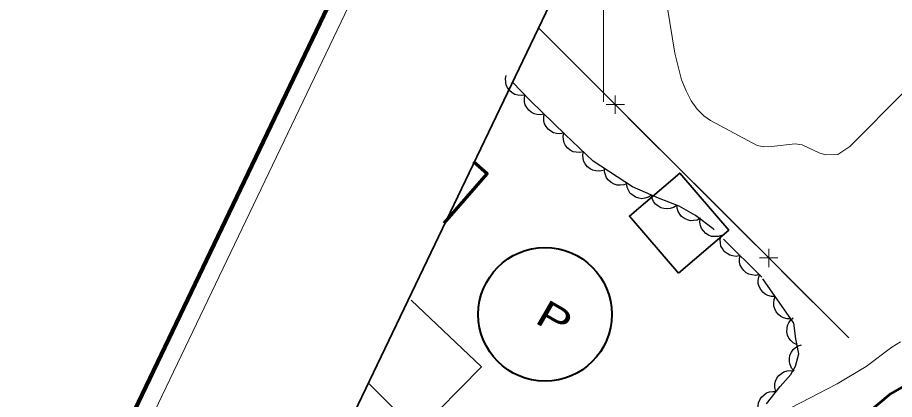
# Model space of a CAD drawing. Extents: x 355726 to 357533, y 5103782 to 5105258.
# Drawn here: x 355767.6 to 355816.1, y 5104566.19 to 5104587.31 of the extents above; entities that cross this region are included whole.
import ezdxf

# ---------------------------------------------------------------- set-up
doc = ezdxf.new("R2010")
doc.units = 0
doc.header["$LTSCALE"] = 0.6
doc.linetypes.add('DOT_DASHED', pattern=[7.7, 5, -1.2, 0.3, -1.2])
doc.linetypes.add('LONG_DASHED', pattern=[7.5, 6, -1.5])
for name, color, linetype, lineweight in [('1', 7, 'LONG_DASHED', 53), ('19', 7, 'Continuous', 13), ('2', 7, 'LONG_DASHED', 13), ('31', 7, 'Continuous', 35), ('37', 7, 'Continuous', 13), ('38', 7, 'Continuous', 40), ('44', 7, 'Continuous', 25), ('60', 7, 'Continuous', 13), ('61', 7, 'Continuous', 13)]:
    doc.layers.add(name, color=color, linetype=linetype, lineweight=lineweight)

msp = doc.modelspace()

# ---------------------------------------------------------------- linework, layer by layer
at = {"layer": '1', "linetype": 'Continuous'}
msp.add_lwpolyline([(355817.13, 5104567.21), (355815.88, 5104566.5), (355814.62, 5104565.44)], dxfattribs=at)
at = {"layer": '19'}
msp.add_lwpolyline([(355786.99, 5104567.11), (355789.7, 5104564.38), (355793.25, 5104567.99), (355789.37, 5104571.67)], dxfattribs=at)
at = {"layer": '2', "linetype": 'Continuous'}
for points in [[(355816.68, 5104583.23), (355813.63, 5104580.18), (355812.97, 5104579.74), (355812.31, 5104579.71), (355811.98, 5104579.8), (355811, 5104580.26), (355810.6, 5104580.33), (355809.29, 5104580.17), (355808.87, 5104580.16), (355808.51, 5104580.24), (355805.93, 5104581.62), (355805.55, 5104581.88), (355805.18, 5104582.24), (355804.86, 5104582.7), (355804.57, 5104583.25), (355804.33, 5104583.87), (355803.95, 5104585.34), (355803.55, 5104587.82), (355803.17, 5104591.53), (355802.7, 5104594.32), (355802.53, 5104595.23), (355801.74, 5104597.87)], [(355816.44, 5104569.38), (355815.95, 5104569.08), (355814.53, 5104568.01), (355812.93, 5104567.05), (355807.35, 5104564.16), (355806.67, 5104563.7), (355805.67, 5104562.92), (355803.58, 5104560.88), (355803, 5104560.4), (355802.38, 5104559.98), (355801.77, 5104559.63), (355801.14, 5104559.38), (355799.18, 5104558.84), (355797.24, 5104558.47), (355796.56, 5104558.38), (355795.23, 5104558.3), (355794.62, 5104558.3), (355793.39, 5104558.43), (355792.79, 5104558.54), (355792.21, 5104558.76), (355789.75, 5104560.13), (355788.47, 5104561.09)]]:
    msp.add_lwpolyline(points, dxfattribs=at)
at = {"layer": '31', "lineweight": 70}
msp.add_lwpolyline([(355791.2, 5104575.93), (355793.58, 5104578.66), (355792.82, 5104579.32)], dxfattribs=at)
at = {"layer": '31'}
msp.add_lwpolyline([(355804.15, 5104573.17), (355801.44, 5104576.33), (355804.22, 5104578.71), (355806.93, 5104575.55), (355804.15, 5104573.17)], close=True, dxfattribs=at)
at = {"layer": '37'}
for p, q in [((355796.41, 5104586.73), (355813.57, 5104569.59)), ((355796.41, 5104586.73), (355799.95, 5104583.2)), ((355800.66, 5104581.99), (355800.65, 5104582.99)), ((355800.15, 5104582.49), (355801.16, 5104582.49)), ((355801.36, 5104581.78), (355804.9, 5104578.25)), ((355804.9, 5104578.25), (355808.44, 5104574.72)), ((355809.15, 5104573.51), (355809.15, 5104574.51)), ((355808.64, 5104574.01), (355809.65, 5104574.01)), ((355809.85, 5104573.3), (355813.39, 5104569.77)), ((355813.39, 5104569.77), (355813.57, 5104569.59))]:
    msp.add_line(p, q, dxfattribs=at)
at = {"layer": '38'}
msp.add_circle((355796.776, 5104570.892), 3.695, dxfattribs=at)
at = {"layer": '44'}
for points in [[(355795.67, 5104583.02), (355795.46, 5104582.99), (355795.26, 5104583.01), (355795.1, 5104583.05), (355794.95, 5104583.15), (355794.81, 5104583.27), (355794.7, 5104583.43), (355794.63, 5104583.57), (355794.6, 5104583.74), (355794.59, 5104583.93), (355794.63, 5104584.1)], [(355796.73, 5104581.97), (355796.53, 5104581.92), (355796.33, 5104581.94), (355796.17, 5104581.98), (355796.01, 5104582.07), (355795.87, 5104582.18), (355795.76, 5104582.34), (355795.67, 5104582.48), (355795.64, 5104582.65), (355795.63, 5104582.84), (355795.66, 5104583.01)], [(355797.81, 5104580.92), (355797.6, 5104580.88), (355797.4, 5104580.9), (355797.24, 5104580.93), (355797.09, 5104581.02), (355796.94, 5104581.14), (355796.83, 5104581.29), (355796.75, 5104581.43), (355796.71, 5104581.6), (355796.7, 5104581.79), (355796.73, 5104581.97)], [(355798.9, 5104579.89), (355798.69, 5104579.84), (355798.49, 5104579.86), (355798.33, 5104579.89), (355798.17, 5104579.98), (355798.03, 5104580.09), (355797.91, 5104580.24), (355797.83, 5104580.38), (355797.79, 5104580.56), (355797.78, 5104580.74), (355797.81, 5104580.92)], [(355799.98, 5104578.85), (355799.78, 5104578.81), (355799.58, 5104578.83), (355799.42, 5104578.86), (355799.26, 5104578.94), (355799.12, 5104579.06), (355799, 5104579.21), (355798.92, 5104579.35), (355798.88, 5104579.52), (355798.87, 5104579.71), (355798.9, 5104579.89)], [(355801.32, 5104578.13), (355801.13, 5104578.05), (355800.92, 5104578.03), (355800.76, 5104578.04), (355800.59, 5104578.09), (355800.43, 5104578.18), (355800.29, 5104578.31), (355800.18, 5104578.44), (355800.11, 5104578.6), (355800.07, 5104578.78), (355800.07, 5104578.96)], [(355802.67, 5104577.49), (355802.49, 5104577.37), (355802.29, 5104577.32), (355802.13, 5104577.29), (355801.96, 5104577.32), (355801.78, 5104577.38), (355801.62, 5104577.48), (355801.49, 5104577.58), (355801.4, 5104577.73), (355801.32, 5104577.9), (355801.29, 5104578.08)], [(355804.06, 5104576.92), (355803.88, 5104576.8), (355803.69, 5104576.74), (355803.53, 5104576.72), (355803.35, 5104576.74), (355803.18, 5104576.79), (355803.01, 5104576.89), (355802.88, 5104576.99), (355802.78, 5104577.13), (355802.7, 5104577.3), (355802.66, 5104577.47)], [(355805.37, 5104576.21), (355805.19, 5104576.11), (355804.99, 5104576.08), (355804.82, 5104576.07), (355804.65, 5104576.12), (355804.48, 5104576.19), (355804.33, 5104576.31), (355804.22, 5104576.43), (355804.14, 5104576.58), (355804.08, 5104576.76), (355804.07, 5104576.94)], [(355806.54, 5104575.26), (355806.34, 5104575.19), (355806.14, 5104575.19), (355805.98, 5104575.2), (355805.81, 5104575.27), (355805.66, 5104575.37), (355805.53, 5104575.51), (355805.43, 5104575.64), (355805.37, 5104575.81), (355805.34, 5104575.99), (355805.35, 5104576.17)], [(355807.56, 5104574.15), (355807.35, 5104574.1), (355807.15, 5104574.13), (355806.99, 5104574.16), (355806.84, 5104574.25), (355806.69, 5104574.37), (355806.58, 5104574.53), (355806.5, 5104574.67), (355806.47, 5104574.84), (355806.46, 5104575.02), (355806.49, 5104575.2)], [(355808.62, 5104573.09), (355808.42, 5104573.05), (355808.21, 5104573.07), (355808.05, 5104573.11), (355807.9, 5104573.19), (355807.76, 5104573.31), (355807.65, 5104573.47), (355807.57, 5104573.61), (355807.53, 5104573.78), (355807.52, 5104573.97), (355807.56, 5104574.15)], [(355809.51, 5104571.88), (355809.3, 5104571.88), (355809.1, 5104571.94), (355808.95, 5104572), (355808.82, 5104572.12), (355808.7, 5104572.26), (355808.62, 5104572.43), (355808.56, 5104572.59), (355808.56, 5104572.76), (355808.59, 5104572.94), (355808.65, 5104573.11)], [(355810.36, 5104570.65), (355810.16, 5104570.65), (355809.96, 5104570.7), (355809.81, 5104570.77), (355809.68, 5104570.89), (355809.56, 5104571.03), (355809.48, 5104571.2), (355809.42, 5104571.35), (355809.42, 5104571.53), (355809.44, 5104571.71), (355809.51, 5104571.88)], [(355810.69, 5104569.22), (355810.5, 5104569.31), (355810.36, 5104569.45), (355810.25, 5104569.58), (355810.19, 5104569.74), (355810.15, 5104569.92), (355810.16, 5104570.11), (355810.18, 5104570.28), (355810.26, 5104570.43), (355810.37, 5104570.58), (355810.5, 5104570.7)], [(355810.55, 5104567.76), (355810.41, 5104567.92), (355810.33, 5104568.11), (355810.29, 5104568.27), (355810.29, 5104568.45), (355810.32, 5104568.63), (355810.41, 5104568.8), (355810.49, 5104568.94), (355810.62, 5104569.05), (355810.78, 5104569.15), (355810.95, 5104569.21)], [(355809.54, 5104566.63), (355809.48, 5104566.84), (355809.49, 5104567.04), (355809.52, 5104567.2), (355809.6, 5104567.36), (355809.71, 5104567.51), (355809.86, 5104567.63), (355809.99, 5104567.72), (355810.16, 5104567.76), (355810.35, 5104567.78), (355810.53, 5104567.76)], [(355808.63, 5104565.44), (355808.57, 5104565.64), (355808.56, 5104565.84), (355808.58, 5104566), (355808.65, 5104566.17), (355808.75, 5104566.32), (355808.89, 5104566.45), (355809.02, 5104566.55), (355809.19, 5104566.6), (355809.37, 5104566.63), (355809.55, 5104566.62)]]:
    msp.add_lwpolyline(points, dxfattribs=at)
at = {"layer": '44', "linetype": 'DOT_DASHED'}
msp.add_lwpolyline([(355809.03, 5104565.95), (355809.78, 5104566.91), (355810.36, 5104567.57), (355810.62, 5104568.02), (355810.81, 5104568.7), (355810.65, 5104569.54), (355810.54, 5104570.4), (355808.77, 5104572.94), (355806.07, 5104575.62), (355805.1, 5104576.36), (355804.19, 5104576.87), (355803.05, 5104577.32), (355801.61, 5104577.94), (355799.44, 5104579.37), (355797.89, 5104580.84), (355795.97, 5104582.71), (355794.96, 5104583.76)], dxfattribs=at)
at = {"layer": '60', "lineweight": 158}
msp.add_lwpolyline([(355725.74, 5104464.62), (357152.72, 5103781.6), (357532.66, 5104575.38), (356105.68, 5105258.4)], close=True, dxfattribs=at)
at = {"layer": '60'}
msp.add_lwpolyline([(355727.1, 5104465.08), (357152.24, 5103782.93), (357531.32, 5104574.91), (356106.18, 5105257.06)], close=True, dxfattribs=at)
at = {"layer": '60', "lineweight": 35}
msp.add_lwpolyline([(355740.43, 5104469.78), (356913.03, 5103908.53), (357283.46, 5104682.46), (356110.86, 5105243.71)], close=True, dxfattribs=at)
at = {"layer": '61'}
msp.add_line((355800, 5104582.65), (355800, 5104594.24), dxfattribs=at)

# ---------------------------------------------------------------- texts
at = {"layer": '38', "width": 1.35}
msp.add_text('P', height=1.5, rotation=329.831, dxfattribs=at).set_placement((355796.14, 5104570.47))

doc.saveas('drawing.dxf')
